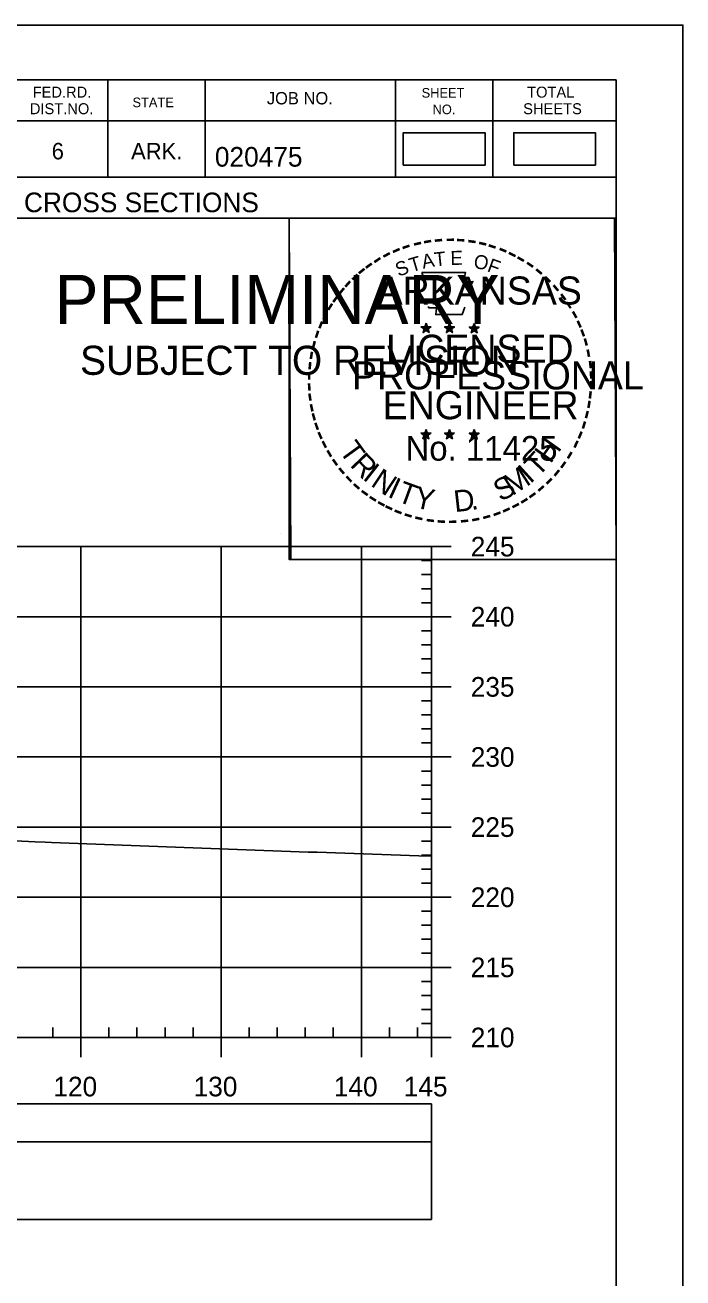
# Model space of a CAD drawing. Extents: x 1386544 to 1388153, y 379785 to 390999.
# Drawn here: x 1387001.3 to 1387048.2, y 381025.3 to 381114.6 of the extents above; entities that cross this region are included whole.
import ezdxf

# ---------------------------------------------------------------- set-up
doc = ezdxf.new("R2010")
doc.units = 0
for name, color, linetype in [('R_Axis', 7, 'Continuous'), ('R_Axis Annot', 7, 'Continuous'), ('R_Border', 7, 'Continuous'), ('R_Border PE', 7, 'Continuous'), ('R_Border Prem', 7, 'Continuous'), ('R_Exist Surface', 7, 'Continuous'), ('R_Grid', 7, 'Continuous'), ('R_No Plot', 7, 'Continuous'), ('S_SHOULDER', 7, 'Continuous')]:
    doc.layers.add(name, color=color, linetype=linetype)

msp = doc.modelspace()

# ---------------------------------------------------------------- linework, layer by layer
at = {"layer": 'R_Axis'}
for p, q in [((1387030.238, 381042.41), (1387030.238, 381077.41)), ((1387031.638, 381077.41), (1387030.238, 381077.41)), ((1387030.238, 381076.41), (1387029.538, 381076.41)), ((1387030.238, 381075.41), (1387029.538, 381075.41)), ((1387030.238, 381074.41), (1387029.538, 381074.41)), ((1387030.238, 381073.41), (1387029.538, 381073.41)), ((1387031.638, 381072.41), (1387030.238, 381072.41)), ((1387030.238, 381071.41), (1387029.538, 381071.41)), ((1387030.238, 381070.41), (1387029.538, 381070.41)), ((1387030.238, 381069.41), (1387029.538, 381069.41)), ((1387030.238, 381068.41), (1387029.538, 381068.41)), ((1387031.638, 381067.41), (1387030.238, 381067.41)), ((1387030.238, 381066.41), (1387029.538, 381066.41)), ((1387030.238, 381065.41), (1387029.538, 381065.41)), ((1387030.238, 381064.41), (1387029.538, 381064.41)), ((1387030.238, 381063.41), (1387029.538, 381063.41)), ((1387031.638, 381062.41), (1387030.238, 381062.41)), ((1387030.238, 381061.41), (1387029.538, 381061.41)), ((1387030.238, 381060.41), (1387029.538, 381060.41)), ((1387030.238, 381059.41), (1387029.538, 381059.41)), ((1387030.238, 381058.41), (1387029.538, 381058.41)), ((1387031.638, 381057.41), (1387030.238, 381057.41)), ((1387030.238, 381056.41), (1387029.538, 381056.41)), ((1387030.238, 381055.41), (1387029.538, 381055.41)), ((1387030.238, 381054.41), (1387029.538, 381054.41)), ((1387030.238, 381053.41), (1387029.538, 381053.41)), ((1387031.638, 381052.41), (1387030.238, 381052.41)), ((1387030.238, 381051.41), (1387029.538, 381051.41)), ((1387030.238, 381050.41), (1387029.538, 381050.41)), ((1387030.238, 381049.41), (1387029.538, 381049.41)), ((1387030.238, 381048.41), (1387029.538, 381048.41)), ((1387031.638, 381047.41), (1387030.238, 381047.41)), ((1387030.238, 381046.41), (1387029.538, 381046.41)), ((1387030.238, 381045.41), (1387029.538, 381045.41)), ((1387030.238, 381044.41), (1387029.538, 381044.41)), ((1387003.238, 381042.41), (1387003.238, 381043.11)), ((1387007.238, 381042.41), (1387007.238, 381043.11)), ((1387009.238, 381042.41), (1387009.238, 381043.11)), ((1387011.238, 381042.41), (1387011.238, 381043.11)), ((1387013.238, 381042.41), (1387013.238, 381043.11)), ((1387017.238, 381042.41), (1387017.238, 381043.11)), ((1387019.238, 381042.41), (1387019.238, 381043.11)), ((1387021.238, 381042.41), (1387021.238, 381043.11)), ((1387023.238, 381042.41), (1387023.238, 381043.11)), ((1387027.238, 381042.41), (1387027.238, 381043.11)), ((1387029.238, 381042.41), (1387029.238, 381043.11)), ((1387030.238, 381043.41), (1387029.538, 381043.41)), ((1386740.238, 381042.41), (1387030.238, 381042.41)), ((1387005.238, 381041.01), (1387005.238, 381042.41)), ((1387015.238, 381041.01), (1387015.238, 381042.41)), ((1387025.238, 381041.01), (1387025.238, 381042.41)), ((1387030.238, 381041.01), (1387030.238, 381042.41)), ((1387031.638, 381042.41), (1387030.238, 381042.41))]:
    msp.add_line(p, q, dxfattribs=at)
at = {"layer": 'R_Axis Annot'}
for points in [[(1386959.258, 381034.966), (1387030.238, 381034.966), (1387030.238, 381037.674), (1386959.258, 381037.674)], [(1386959.258, 381029.438), (1387030.238, 381029.438), (1387030.238, 381034.966), (1386959.258, 381034.966)]]:
    msp.add_lwpolyline(points, close=True, dxfattribs=at)
at = {"layer": 'R_Border'}
for p, q in [((1386727.238, 381110.703), (1387043.418, 381110.703)), ((1387007.158, 381110.703), (1387007.158, 381103.763)), ((1387014.098, 381110.703), (1387014.098, 381103.763)), ((1387027.678, 381110.703), (1387027.678, 381103.763)), ((1387034.618, 381110.703), (1387034.618, 381103.763)), ((1387043.418, 380905.243), (1387043.418, 381110.703)), ((1387043.418, 381107.763), (1387000.318, 381107.763)), ((1387043.418, 381107.783), (1387043.418, 381107.783)), ((1387043.418, 381103.763), (1387000.318, 381103.763)), ((1387003.278, 381103.763), (1387043.418, 381103.763)), ((1387043.418, 381100.823), (1386980.778, 381100.823))]:
    msp.add_line(p, q, dxfattribs=at)
at = {"layer": 'R_Border PE'}
for p, q in [((1387029.503, 381093.079), (1387029.852, 381092.968)), ((1387029.503, 381093.079), (1387029.756, 381093.034)), ((1387029.503, 381093.079), (1387029.74, 381092.957)), ((1387029.852, 381093.333), (1387029.811, 381093.081)), ((1387029.852, 381092.968), (1387029.852, 381093.333)), ((1387029.852, 381093.333), (1387029.901, 381093.083)), ((1387030.199, 381093.079), (1387029.852, 381092.968)), ((1387030.199, 381093.079), (1387029.913, 381093.03)), ((1387030.199, 381093.079), (1387029.995, 381092.977)), ((1387031.173, 381093.079), (1387031.522, 381092.968)), ((1387031.173, 381093.079), (1387031.426, 381093.034)), ((1387031.173, 381093.079), (1387031.41, 381092.957)), ((1387031.522, 381093.333), (1387031.481, 381093.081)), ((1387031.522, 381092.968), (1387031.522, 381093.333)), ((1387031.522, 381093.333), (1387031.571, 381093.083)), ((1387031.869, 381093.079), (1387031.522, 381092.968)), ((1387031.869, 381093.079), (1387031.583, 381093.03)), ((1387031.869, 381093.079), (1387031.665, 381092.977)), ((1387032.937, 381093.067), (1387033.286, 381092.956)), ((1387032.937, 381093.067), (1387033.19, 381093.022)), ((1387032.937, 381093.067), (1387033.174, 381092.945)), ((1387033.286, 381093.321), (1387033.245, 381093.069)), ((1387033.286, 381092.956), (1387033.286, 381093.321)), ((1387033.286, 381093.321), (1387033.335, 381093.071)), ((1387033.633, 381093.067), (1387033.286, 381092.956)), ((1387033.633, 381093.067), (1387033.347, 381093.018)), ((1387033.633, 381093.067), (1387033.429, 381092.965)), ((1387029.636, 381092.671), (1387029.852, 381092.968)), ((1387029.636, 381092.671), (1387029.762, 381092.915)), ((1387029.636, 381092.671), (1387029.85, 381092.888)), ((1387030.065, 381092.671), (1387029.85, 381092.885)), ((1387030.065, 381092.671), (1387029.852, 381092.968)), ((1387030.065, 381092.671), (1387029.928, 381092.962)), ((1387031.306, 381092.671), (1387031.522, 381092.968)), ((1387031.306, 381092.671), (1387031.432, 381092.915)), ((1387031.306, 381092.671), (1387031.52, 381092.888)), ((1387031.735, 381092.671), (1387031.52, 381092.885)), ((1387031.735, 381092.671), (1387031.522, 381092.968)), ((1387031.735, 381092.671), (1387031.598, 381092.962)), ((1387033.07, 381092.659), (1387033.286, 381092.956)), ((1387033.07, 381092.659), (1387033.196, 381092.903)), ((1387033.07, 381092.659), (1387033.284, 381092.876)), ((1387033.499, 381092.659), (1387033.284, 381092.873)), ((1387033.499, 381092.659), (1387033.286, 381092.956)), ((1387033.499, 381092.659), (1387033.362, 381092.95)), ((1387029.499, 381085.506), (1387029.848, 381085.395)), ((1387029.499, 381085.506), (1387029.752, 381085.461)), ((1387029.499, 381085.506), (1387029.736, 381085.384)), ((1387029.632, 381085.098), (1387029.848, 381085.395)), ((1387029.632, 381085.098), (1387029.758, 381085.342)), ((1387029.632, 381085.098), (1387029.846, 381085.315)), ((1387029.848, 381085.76), (1387029.807, 381085.508)), ((1387030.061, 381085.098), (1387029.846, 381085.312)), ((1387029.848, 381085.395), (1387029.848, 381085.76)), ((1387029.848, 381085.76), (1387029.897, 381085.51)), ((1387030.195, 381085.506), (1387029.848, 381085.395)), ((1387030.061, 381085.098), (1387029.848, 381085.395)), ((1387030.195, 381085.506), (1387029.909, 381085.457)), ((1387030.061, 381085.098), (1387029.924, 381085.389)), ((1387030.195, 381085.506), (1387029.991, 381085.404)), ((1387031.168, 381085.506), (1387031.517, 381085.395)), ((1387031.168, 381085.506), (1387031.421, 381085.461)), ((1387031.168, 381085.506), (1387031.405, 381085.384)), ((1387031.301, 381085.098), (1387031.517, 381085.395)), ((1387031.301, 381085.098), (1387031.427, 381085.342)), ((1387031.301, 381085.098), (1387031.515, 381085.315)), ((1387031.517, 381085.76), (1387031.476, 381085.508)), ((1387031.73, 381085.098), (1387031.515, 381085.312)), ((1387031.517, 381085.395), (1387031.517, 381085.76)), ((1387031.517, 381085.76), (1387031.566, 381085.51)), ((1387031.864, 381085.506), (1387031.517, 381085.395)), ((1387031.73, 381085.098), (1387031.517, 381085.395)), ((1387031.864, 381085.506), (1387031.578, 381085.457)), ((1387031.73, 381085.098), (1387031.593, 381085.389)), ((1387031.864, 381085.506), (1387031.66, 381085.404)), ((1387032.935, 381085.496), (1387033.284, 381085.385)), ((1387032.935, 381085.496), (1387033.188, 381085.451)), ((1387032.935, 381085.496), (1387033.172, 381085.374)), ((1387033.068, 381085.088), (1387033.284, 381085.385)), ((1387033.068, 381085.088), (1387033.194, 381085.332)), ((1387033.068, 381085.088), (1387033.282, 381085.305)), ((1387033.284, 381085.75), (1387033.243, 381085.498)), ((1387033.497, 381085.088), (1387033.282, 381085.302)), ((1387033.284, 381085.385), (1387033.284, 381085.75)), ((1387033.284, 381085.75), (1387033.333, 381085.5)), ((1387033.631, 381085.496), (1387033.284, 381085.385)), ((1387033.497, 381085.088), (1387033.284, 381085.385)), ((1387033.631, 381085.496), (1387033.345, 381085.447)), ((1387033.497, 381085.088), (1387033.36, 381085.379)), ((1387033.631, 381085.496), (1387033.427, 381085.394))]:
    msp.add_line(p, q, dxfattribs=at)
for points in [[(1387029.544, 381096.957), (1387029.813, 381096.13)], [(1387033.055, 381096.035), (1387033.197, 381096.319), (1387032.512, 381096.295), (1387032.66, 381096.957), (1387029.544, 381096.957)], [(1387030.036, 381094.534), (1387030.036, 381094.447), (1387030.599, 381094.428), (1387030.545, 381093.955), (1387032.415, 381093.955), (1387032.616, 381094.491)], [(1387029.852, 381093.333), (1387030.065, 381092.671), (1387029.503, 381093.079), (1387030.199, 381093.079), (1387029.636, 381092.671), (1387029.852, 381093.333)], [(1387031.522, 381093.333), (1387031.735, 381092.671), (1387031.173, 381093.079), (1387031.869, 381093.079), (1387031.306, 381092.671), (1387031.522, 381093.333)], [(1387033.286, 381093.321), (1387033.499, 381092.659), (1387032.937, 381093.067), (1387033.633, 381093.067), (1387033.07, 381092.659), (1387033.286, 381093.321)], [(1387029.848, 381085.76), (1387030.061, 381085.098), (1387029.499, 381085.506), (1387030.195, 381085.506), (1387029.632, 381085.098), (1387029.848, 381085.76)], [(1387031.517, 381085.76), (1387031.73, 381085.098), (1387031.168, 381085.506), (1387031.864, 381085.506), (1387031.301, 381085.098), (1387031.517, 381085.76)], [(1387033.284, 381085.75), (1387033.497, 381085.088), (1387032.935, 381085.496), (1387033.631, 381085.496), (1387033.068, 381085.088), (1387033.284, 381085.75)]]:
    msp.add_lwpolyline(points, dxfattribs=at)
for centre, radius in [((1387029.851, 381092.967), 0.172), ((1387029.851, 381092.967), 0.145), ((1387029.851, 381092.967), 0.116), ((1387029.851, 381092.967), 0.0991), ((1387029.851, 381092.967), 0.0747), ((1387029.851, 381092.967), 0.0495), ((1387029.851, 381092.967), 0.0296), ((1387031.521, 381092.967), 0.172), ((1387031.521, 381092.967), 0.145), ((1387031.521, 381092.967), 0.116), ((1387031.521, 381092.967), 0.0991), ((1387031.521, 381092.967), 0.0747), ((1387031.521, 381092.967), 0.0495), ((1387031.521, 381092.967), 0.0296), ((1387033.285, 381092.955), 0.172), ((1387033.285, 381092.955), 0.145), ((1387033.285, 381092.955), 0.116), ((1387033.285, 381092.955), 0.0991), ((1387033.285, 381092.955), 0.0747), ((1387033.285, 381092.955), 0.0495), ((1387033.285, 381092.955), 0.0296), ((1387029.847, 381085.394), 0.172), ((1387029.847, 381085.394), 0.145), ((1387029.847, 381085.394), 0.116), ((1387029.847, 381085.394), 0.0991), ((1387029.847, 381085.394), 0.0747), ((1387029.847, 381085.394), 0.0495), ((1387029.847, 381085.394), 0.0296), ((1387031.516, 381085.394), 0.172), ((1387031.516, 381085.394), 0.145), ((1387031.516, 381085.394), 0.116), ((1387031.516, 381085.394), 0.0991), ((1387031.516, 381085.394), 0.0747), ((1387031.516, 381085.394), 0.0495), ((1387031.516, 381085.394), 0.0296), ((1387033.283, 381085.384), 0.172), ((1387033.283, 381085.384), 0.145), ((1387033.283, 381085.384), 0.116), ((1387033.283, 381085.384), 0.0991), ((1387033.283, 381085.384), 0.0747), ((1387033.283, 381085.384), 0.0495), ((1387033.283, 381085.384), 0.0296)]:
    msp.add_circle(centre, radius, dxfattribs=at)
at = {"layer": 'R_Exist Surface'}
msp.add_lwpolyline([(1386951.378, 381055.973), (1386963.804, 381056.31), (1386969.798, 381056.519), (1386975.274, 381056.603), (1386986.262, 381056.797), (1386993.784, 381056.758), (1387001.984, 381056.351), (1387002.701, 381056.333), (1387003.135, 381056.318), (1387021.451, 381055.632), (1387022.081, 381055.612), (1387029.348, 381055.37), (1387030.238, 381055.332)], dxfattribs=at)
at = {"layer": 'R_Grid'}
for p, q in [((1386740.238, 381077.41), (1387030.238, 381077.41)), ((1387005.238, 381042.41), (1387005.238, 381077.41)), ((1387015.238, 381042.41), (1387015.238, 381077.41)), ((1387025.238, 381042.41), (1387025.238, 381077.41)), ((1387030.238, 381042.41), (1387030.238, 381077.41)), ((1386740.238, 381072.41), (1387030.238, 381072.41)), ((1386740.238, 381067.41), (1387030.238, 381067.41)), ((1386740.238, 381062.41), (1387030.238, 381062.41)), ((1386740.238, 381057.41), (1387030.238, 381057.41)), ((1386740.238, 381052.41), (1387030.238, 381052.41)), ((1386740.238, 381047.41), (1387030.238, 381047.41)), ((1386740.238, 381042.41), (1387030.238, 381042.41))]:
    msp.add_line(p, q, dxfattribs=at)
at = {"layer": 'R_No Plot'}
for p, q in [((1386714.837, 381114.598), (1387048.17, 381114.598)), ((1387019.452, 381078.368), (1387019.452, 381078.368))]:
    msp.add_line(p, q, dxfattribs=at)
for points in [[(1386714.83, 381114.598), (1387048.17, 381114.598), (1387048.17, 380901.26), (1386714.83, 380901.26)], [(1386961.158, 381110.703), (1386980.778, 381110.703), (1386980.778, 381100.823), (1386996.89, 381100.823), (1387020.089, 381100.823), (1387020.089, 381076.491), (1387043.418, 381076.491), (1387043.418, 380905.243), (1386727.238, 380905.243), (1386727.238, 381110.703)], [(1387020.089, 381100.823), (1387043.297, 381100.823), (1387043.418, 381076.491), (1387020.21, 381076.491)]]:
    msp.add_lwpolyline(points, close=True, dxfattribs=at)
at = {"layer": 'S_SHOULDER'}
for points in [[(1387028.231, 381104.608), (1387034.064, 381104.608), (1387034.064, 381106.919), (1387028.231, 381106.919)], [(1387036.101, 381104.608), (1387041.934, 381104.608), (1387041.934, 381106.919), (1387036.101, 381106.919)]]:
    msp.add_lwpolyline(points, close=True, dxfattribs=at)

# ---------------------------------------------------------------- texts
at = {"layer": 'R_Axis Annot'}
for s, p in [('245', (1387033.038, 381076.71)), ('240', (1387033.038, 381071.71)), ('235', (1387033.038, 381066.71)), ('230', (1387033.038, 381061.71)), ('225', (1387033.038, 381056.71)), ('220', (1387033.038, 381051.71)), ('215', (1387033.038, 381046.71)), ('210', (1387033.038, 381041.71)), ('120', (1387003.276, 381038.21)), ('130', (1387013.276, 381038.21)), ('140', (1387023.276, 381038.21)), ('145', (1387028.263, 381038.21))]:
    msp.add_text(s, height=1.4, dxfattribs=at).set_placement(p)
at = {"layer": 'R_Border'}
for s, height, p in [('FED.RD.', 0.7819, (1387001.798, 381109.423)), ('SHEET', 0.684, (1387029.538, 381109.423)), ('TOTAL', 0.7819, (1387037.058, 381109.423)), ('STATE', 0.684, (1387008.918, 381108.743)), ('JOB NO.', 0.8792, (1387018.498, 381108.943)), ('DIST.NO.', 0.7819, (1387001.598, 381108.243)), ('NO.', 0.684, (1387030.318, 381108.243)), ('SHEETS', 0.7819, (1387036.778, 381108.243)), ('6', 1.172, (1387003.158, 381105.023)), ('ARK.', 1.1723, (1387008.818, 381105.023)), ('020475', 1.4, (1387014.794, 381104.503)), ('CROSS SECTIONS', 1.4, (1387001.181, 381101.254))]:
    msp.add_text(s, height=height, rotation=360, dxfattribs=at).set_placement(p)
at = {"layer": 'R_Border PE'}
for s, height, rotation, p in [('-', 1.6, 10.21935, (1387029.719, 381098.487)), ('-', 1.6, 5.89682, (1387030.448, 381098.597)), ('-', 1.6, 0.18623, (1387031.22, 381098.669)), ('-', 1.6, 357.74304, (1387031.943, 381098.656)), ('-', 1.6, 352.16172, (1387032.687, 381098.6)), ('-', 1.6, 28.79182, (1387027.024, 381097.498)), ('-', 1.6, 24.30721, (1387027.657, 381097.815)), ('-', 1.6, 19.17608, (1387028.291, 381098.084)), ('-', 1.6, 13.63015, (1387029.041, 381098.325)), ('T', 1, 6.02276, (1387030.487, 381097.383)), ('E', 1, 0.83234, (1387031.592, 381097.493)), ('-', 1.6, 347.20489, (1387033.406, 381098.486)), ('-', 1.6, 342.3362, (1387034.041, 381098.331)), ('-', 1.6, 337.85509, (1387034.776, 381098.108)), ('-', 1.6, 334.12109, (1387035.407, 381097.837)), ('-', 1.6, 36.23174, (1387025.849, 381096.733)), ('-', 1.6, 34.06357, (1387026.427, 381097.128)), ('S', 1, 21.59401, (1387027.898, 381096.635)), ('T', 1, 16.4036, (1387028.812, 381096.966)), ('A', 1, 11.21318, (1387029.638, 381097.217)), ('O', 1, 350.4515, (1387033.196, 381097.283)), ('F', 1, 340.07066, (1387034.15, 381097.055)), ('-', 1.6, 329.64089, (1387035.986, 381097.554)), ('-', 1.6, 325.86266, (1387036.629, 381097.193)), ('-', 1.6, 42.96224, (1387024.94, 381095.938)), ('-', 1.6, 38.95066, (1387025.373, 381096.355)), ('ARKANSAS', 2, 360, (1387026.396, 381094.669)), ('-', 1.6, 320.52971, (1387037.239, 381096.767)), ('-', 1.6, 315.57859, (1387037.838, 381096.279)), ('-', 1.6, 50.61417, (1387024.089, 381094.974)), ('-', 1.6, 48.42305, (1387024.492, 381095.46)), ('-', 1.6, 309.87973, (1387038.407, 381095.729)), ('-', 1.6, 58.07063, (1387023.351, 381093.88)), ('-', 1.6, 54.23247, (1387023.676, 381094.407)), ('-', 1.6, 306.65218, (1387038.932, 381095.127)), ('-', 1.4, 303.67529, (1387039.418, 381094.559)), ('-', 1.6, 62.87135, (1387023.038, 381093.266)), ('-', 1.6, 299.66835, (1387039.737, 381093.952)), ('-', 1.6, 67.77427, (1387022.779, 381092.655)), ('-', 1.6, 294.66279, (1387040.061, 381093.34)), ('-', 1.6, 72.39447, (1387022.56, 381092.025)), ('LICENSED', 2, 360, (1387026.994, 381090.52)), ('DWB', 0.01, 360, (1387029.839, 381092.962)), ('DWB', 0.01, 360, (1387031.509, 381092.962)), ('DWB', 0.01, 360, (1387033.273, 381092.952)), ('-', 1.6, 290.57283, (1387040.318, 381092.763)), ('-', 1.6, 285.12326, (1387040.552, 381092.183)), ('-', 1.6, 81.20126, (1387022.231, 381090.598)), ('-', 1.6, 75.46096, (1387022.363, 381091.311)), ('-', 1.6, 280.54934, (1387040.752, 381091.441)), ('-', 1.6, 85.18634, (1387022.155, 381089.907)), ('PROFESSIONAL', 2, 360, (1387024.57, 381088.616)), ('-', 1.6, 276.59616, (1387040.914, 381090.673)), ('-', 1.6, 89.06224, (1387022.13, 381089.206)), ('-', 1.6, 274.33011, (1387040.974, 381089.951)), ('-', 1.6, 94.19588, (1387022.165, 381088.481)), ('ENGINEER', 2, 360, (1387026.757, 381086.491)), ('-', 1.6, 269.94067, (1387041.008, 381089.319)), ('-', 1.6, 98.94793, (1387022.237, 381087.814)), ('-', 1.6, 260.99529, (1387040.918, 381087.999)), ('-', 1.6, 263.5172, (1387040.989, 381088.653)), ('-', 1.6, 101.71495, (1387022.372, 381087.081)), ('-', 1.6, 105.45785, (1387022.534, 381086.486)), ('-', 1.6, 255.7626, (1387040.808, 381087.321)), ('-', 1.6, 109.08742, (1387022.749, 381085.855)), ('-', 1.6, 252.86809, (1387040.627, 381086.601)), ('-', 1.6, 114.06432, (1387023.003, 381085.259)), ('-', 1.6, 115.72885, (1387023.308, 381084.641)), ('T', 1.54, 306.04056, (1387023.607, 381084.233)), ('No. 11425', 1.757, 360, (1387028.385, 381083.54)), ('DWB', 0.01, 360, (1387029.835, 381085.39)), ('DWB', 0.01, 360, (1387031.504, 381085.39)), ('DWB', 0.01, 360, (1387033.271, 381085.38)), ('H', 1.54, 54.60883, (1387038.727, 381083.268)), ('-', 1.6, 244.61971, (1387040.142, 381085.299)), ('-', 1.6, 247.88866, (1387040.404, 381085.928)), ('-', 1.6, 120.44712, (1387023.665, 381084.055)), ('R', 1.54, 314.00497, (1387024.37, 381083.185)), ('T', 1.54, 46.64442, (1387037.838, 381082.326)), ('-', 1.6, 239.07125, (1387039.748, 381084.547)), ('-', 1.6, 125.89344, (1387024.068, 381083.494)), ('I', 1.54, 321.96938, (1387025.27, 381082.253)), ('I', 1.54, 42.11359, (1387037.276, 381081.847)), ('-', 1.6, 233.84524, (1387039.346, 381083.894)), ('-', 1.6, 130.71812, (1387024.53, 381082.942)), ('-', 1.6, 134.22381, (1387025.047, 381082.397)), ('N', 1.54, 326.50021, (1387025.837, 381081.781)), ('I', 1.54, 335.36034, (1387027.045, 381080.995)), ('S', 1.54, 26.9312, (1387035.153, 381080.595)), ('M', 1.54, 32.65632, (1387035.992, 381081)), ('-', 1.6, 225.76533, (1387038.437, 381082.764)), ('-', 1.6, 231.25377, (1387038.916, 381083.328)), ('-', 1.6, 138.93382, (1387025.572, 381081.933)), ('-', 1.6, 144.64634, (1387026.128, 381081.527)), ('T', 1.54, 339.89117, (1387027.706, 381080.668)), ('Y', 1.54, 347.85558, (1387028.923, 381080.222)), ('D', 1.54, 6.39691, (1387031.908, 381079.864)), ('-', 1.6, 221.08509, (1387037.915, 381082.255)), ('-', 1.6, 148.08978, (1387026.689, 381081.156)), ('-', 1.6, 151.57039, (1387027.268, 381080.831)), ('-', 1.6, 207.35684, (1387036.274, 381081.05)), ('-', 1.6, 212.24909, (1387036.832, 381081.396)), ('-', 1.6, 215.73633, (1387037.366, 381081.783)), ('-', 1.6, 154.60019, (1387027.79, 381080.584)), ('-', 1.6, 158.56121, (1387028.414, 381080.33)), ('-', 1.6, 162.79826, (1387029.101, 381080.117)), ('.', 1.54, 13.76417, (1387033.1, 381079.991)), ('-', 1.6, 195.47429, (1387034.354, 381080.216)), ('-', 1.6, 200.71842, (1387035.031, 381080.458)), ('-', 1.6, 204.25161, (1387035.65, 381080.731)), ('-', 1.6, 167.55551, (1387029.816, 381079.953)), ('-', 1.6, 173.11546, (1387030.588, 381079.843)), ('-', 1.6, 176.51827, (1387031.336, 381079.79)), ('-', 1.6, 181.59176, (1387032.08, 381079.809)), ('-', 1.6, 185.81666, (1387032.889, 381079.885)), ('-', 1.6, 191.28576, (1387033.625, 381080.017))]:
    msp.add_text(s, height=height, rotation=rotation, dxfattribs=at).set_placement(p)
at = {"layer": 'R_Border Prem'}
for s, height, p in [('PRELIMINARY', 3.5, (1387003.369, 381093.287)), ('DWB', 0.01, (1387004.115, 381095.136)), ('SUBJECT TO REVISION', 2.07511, (1387005.178, 381089.658))]:
    msp.add_text(s, height=height, rotation=360, dxfattribs=at).set_placement(p)

doc.saveas('drawing.dxf')
